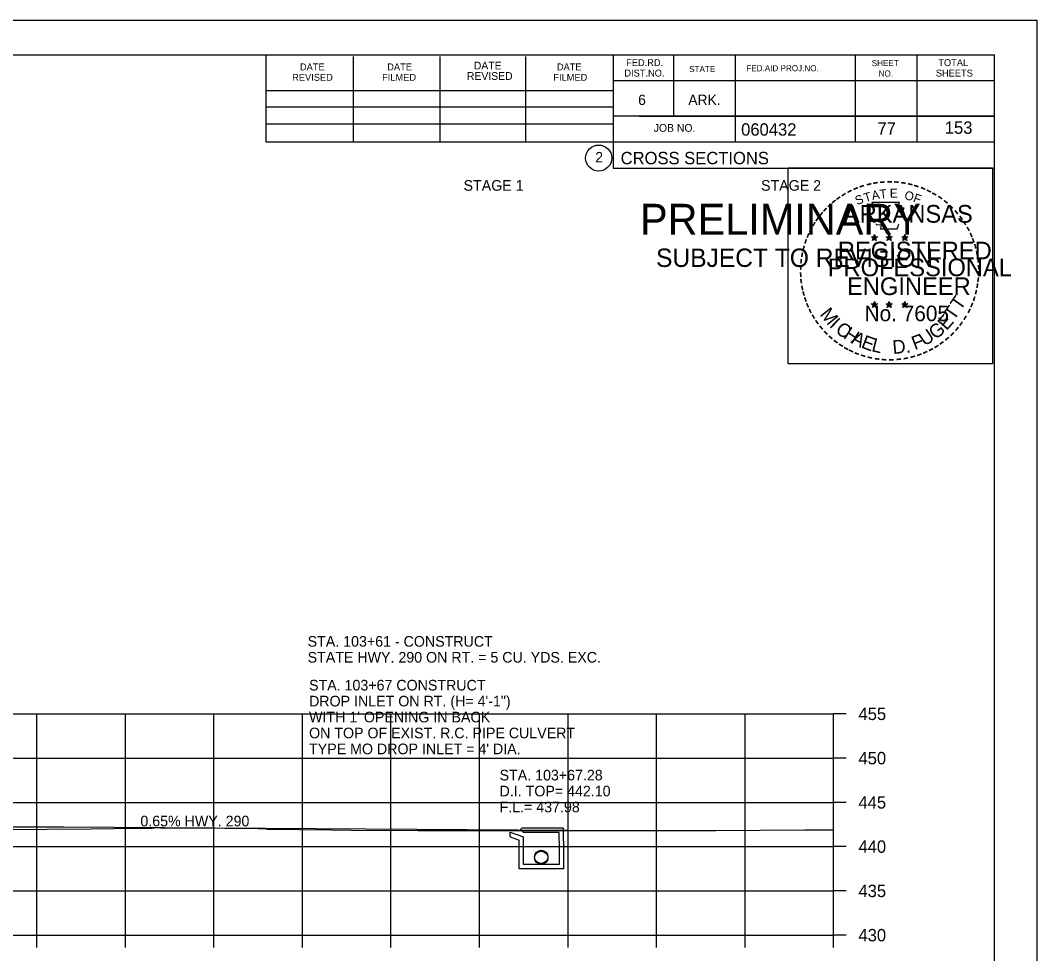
# Model space of a CAD drawing. Extents: x 1538688 to 1540766, y 656250 to 671912.
# Drawn here: x 1538906.3 to 1539021.1, y 656872.5 to 656977.9 of the extents above; entities that cross this region are included whole.
import ezdxf

# ---------------------------------------------------------------- set-up
doc = ezdxf.new("R2010")
doc.units = 0
for name, color, linetype in [('16', 7, 'Continuous'), ('18', 7, 'Continuous'), ('22', 7, 'Continuous'), ('26', 7, 'Continuous'), ('39', 7, 'Continuous'), ('40', 7, 'Continuous'), ('7', 7, 'Continuous'), ('8', 7, 'Continuous'), ('9', 7, 'Continuous'), ('Borings', 7, 'Continuous'), ('Default', 7, 'Continuous'), ('Horizontal Alignment', 7, 'Continuous'), ('RipRap', 7, 'Continuous')]:
    doc.layers.add(name, color=color, linetype=linetype)

msp = doc.modelspace()

# ---------------------------------------------------------------- linework, layer by layer
at = {"layer": '16'}
for p, q in [((1538891.18, 656886.79), (1538911.18, 656886.79)), ((1538911.18, 656886.79), (1538968.18, 656886.42))]:
    msp.add_line(p, q, dxfattribs=at)
at = {"layer": '18'}
msp.add_lwpolyline([(1538899.36, 656886.45), (1538914.28, 656886.58), (1538917.01, 656886.6), (1538921.22, 656886.64), (1538921.42, 656886.7), (1538921.62, 656886.71), (1538922.13, 656886.67), (1538922.86, 656886.68), (1538929.43, 656886.66), (1538931.2, 656886.65), (1538933.17, 656886.62), (1538934.09, 656886.56), (1538934.25, 656886.54), (1538941.48, 656886.44), (1538943.67, 656886.43), (1538951.26, 656886.38), (1538963.96, 656886.37), (1538965.65, 656886.37), (1538966.78, 656886.37), (1538984.88, 656886.4), (1538994.92, 656886.46), (1538997.51, 656886.47), (1538998.18, 656886.47)], dxfattribs=at)
at = {"layer": '22'}
for p, q in [((1538718.18, 656899.56), (1538998.18, 656899.56)), ((1538908.18, 656874.56), (1538908.18, 656899.56)), ((1538918.18, 656874.56), (1538918.18, 656899.56)), ((1538928.18, 656874.56), (1538928.18, 656899.56)), ((1538938.18, 656874.56), (1538938.18, 656899.56)), ((1538948.18, 656874.56), (1538948.18, 656899.56)), ((1538958.18, 656874.56), (1538958.18, 656899.56)), ((1538968.18, 656874.56), (1538968.18, 656899.56)), ((1538978.18, 656874.56), (1538978.18, 656899.56)), ((1538988.18, 656874.56), (1538988.18, 656899.56)), ((1538998.18, 656874.56), (1538998.18, 656899.56)), ((1538718.18, 656894.56), (1538998.18, 656894.56)), ((1538718.18, 656889.56), (1538998.18, 656889.56)), ((1538718.18, 656884.56), (1538998.18, 656884.56)), ((1538718.18, 656879.56), (1538998.18, 656879.56)), ((1538718.18, 656874.56), (1538998.18, 656874.56))]:
    msp.add_line(p, q, dxfattribs=at)
at = {"layer": '26'}
msp.add_line((1538687.78, 656977.91), (1539021.11, 656977.91), dxfattribs=at)
for points in [[(1538687.77, 656977.91), (1539021.11, 656977.91), (1539021.11, 656764.57), (1538687.77, 656764.57)], [(1538993.03, 656961.25), (1539016.13, 656961.25), (1539016.13, 656939.1), (1538993.03, 656939.1)]]:
    msp.add_lwpolyline(points, close=True, dxfattribs=at)
at = {"layer": '39'}
for p, q in [((1538961.66, 656886.18), (1538963.16, 656885.66)), ((1538962.83, 656886.49), (1538962.91, 656886.66)), ((1538962.83, 656886.49), (1538963.16, 656886.16)), ((1538967.66, 656886.66), (1538962.91, 656886.66)), ((1538967.16, 656886.16), (1538963.16, 656886.16)), ((1538967.16, 656885.16), (1538967.16, 656886.16)), ((1538967.66, 656885.16), (1538967.66, 656886.66)), ((1538961.66, 656885.65), (1538962.66, 656885.3)), ((1538962.66, 656885.16), (1538962.66, 656885.3)), ((1538963.16, 656885.16), (1538963.16, 656885.66))]:
    msp.add_line(p, q, dxfattribs=at)
for points in [[(1538961.66, 656885.65), (1538961.66, 656886.18)], [(1538967.66, 656885.16), (1538967.66, 656882.04), (1538965.16, 656882.04), (1538962.66, 656882.04), (1538962.66, 656885.16)], [(1538967.16, 656885.16), (1538967.16, 656882.54), (1538965.16, 656882.54), (1538963.16, 656882.54), (1538963.16, 656885.16)]]:
    msp.add_lwpolyline(points, dxfattribs=at)
for centre in [(1538965.16, 656883.41), (1538965.16, 656883.29)]:
    msp.add_circle(centre, 0.75, dxfattribs=at)
at = {"layer": '8'}
for p, q in [((1539002.79, 656953.72), (1539002.75, 656953.46)), ((1539002.79, 656953.35), (1539002.79, 656953.72)), ((1539002.79, 656953.72), (1539002.84, 656953.47)), ((1539004.46, 656953.72), (1539004.42, 656953.46)), ((1539004.46, 656953.35), (1539004.46, 656953.72)), ((1539004.46, 656953.72), (1539004.51, 656953.47)), ((1539006.22, 656953.7), (1539006.18, 656953.45)), ((1539006.22, 656953.34), (1539006.22, 656953.7)), ((1539006.22, 656953.7), (1539006.27, 656953.45)), ((1539002.44, 656953.46), (1539002.79, 656953.35)), ((1539002.44, 656953.46), (1539002.69, 656953.42)), ((1539002.44, 656953.46), (1539002.68, 656953.34)), ((1539002.57, 656953.05), (1539002.79, 656953.35)), ((1539002.57, 656953.05), (1539002.7, 656953.3)), ((1539002.57, 656953.05), (1539002.79, 656953.27)), ((1539003.13, 656953.46), (1539002.79, 656953.35)), ((1539003, 656953.05), (1539002.79, 656953.35)), ((1539003, 656953.05), (1539002.79, 656953.27)), ((1539003.13, 656953.46), (1539002.85, 656953.41)), ((1539003, 656953.05), (1539002.86, 656953.35)), ((1539003.13, 656953.46), (1539002.93, 656953.36)), ((1539004.11, 656953.46), (1539004.46, 656953.35)), ((1539004.11, 656953.46), (1539004.36, 656953.42)), ((1539004.11, 656953.46), (1539004.35, 656953.34)), ((1539004.24, 656953.05), (1539004.46, 656953.35)), ((1539004.24, 656953.05), (1539004.37, 656953.3)), ((1539004.24, 656953.05), (1539004.46, 656953.27)), ((1539004.8, 656953.46), (1539004.46, 656953.35)), ((1539004.67, 656953.05), (1539004.46, 656953.35)), ((1539004.67, 656953.05), (1539004.46, 656953.27)), ((1539004.8, 656953.46), (1539004.52, 656953.41)), ((1539004.67, 656953.05), (1539004.53, 656953.35)), ((1539004.8, 656953.46), (1539004.6, 656953.36)), ((1539005.87, 656953.45), (1539006.22, 656953.34)), ((1539005.87, 656953.45), (1539006.13, 656953.41)), ((1539005.87, 656953.45), (1539006.11, 656953.33)), ((1539006.01, 656953.04), (1539006.22, 656953.34)), ((1539006.01, 656953.04), (1539006.13, 656953.29)), ((1539006.01, 656953.04), (1539006.22, 656953.26)), ((1539006.57, 656953.45), (1539006.22, 656953.34)), ((1539006.43, 656953.04), (1539006.22, 656953.34)), ((1539006.43, 656953.04), (1539006.22, 656953.26)), ((1539006.57, 656953.45), (1539006.28, 656953.4)), ((1539006.43, 656953.04), (1539006.3, 656953.33)), ((1539006.57, 656953.45), (1539006.36, 656953.35)), ((1539002.43, 656945.89), (1539002.78, 656945.78)), ((1539002.43, 656945.89), (1539002.69, 656945.84)), ((1539002.43, 656945.89), (1539002.67, 656945.77)), ((1539002.57, 656945.48), (1539002.78, 656945.78)), ((1539002.57, 656945.48), (1539002.69, 656945.73)), ((1539002.57, 656945.48), (1539002.78, 656945.7)), ((1539002.78, 656946.14), (1539002.74, 656945.89)), ((1539002.78, 656945.78), (1539002.78, 656946.14)), ((1539002.78, 656946.14), (1539002.83, 656945.89)), ((1539003.13, 656945.89), (1539002.78, 656945.78)), ((1539003, 656945.48), (1539002.78, 656945.78)), ((1539003, 656945.48), (1539002.78, 656945.7)), ((1539003.13, 656945.89), (1539002.84, 656945.84)), ((1539003, 656945.48), (1539002.86, 656945.77)), ((1539003.13, 656945.89), (1539002.93, 656945.79)), ((1539004.1, 656945.89), (1539004.45, 656945.78)), ((1539004.1, 656945.89), (1539004.36, 656945.84)), ((1539004.1, 656945.89), (1539004.34, 656945.77)), ((1539004.24, 656945.48), (1539004.45, 656945.78)), ((1539004.24, 656945.48), (1539004.36, 656945.73)), ((1539004.24, 656945.48), (1539004.45, 656945.7)), ((1539004.45, 656946.14), (1539004.41, 656945.89)), ((1539004.45, 656945.78), (1539004.45, 656946.14)), ((1539004.45, 656946.14), (1539004.5, 656945.89)), ((1539004.8, 656945.89), (1539004.45, 656945.78)), ((1539004.67, 656945.48), (1539004.45, 656945.78)), ((1539004.67, 656945.48), (1539004.45, 656945.7)), ((1539004.8, 656945.89), (1539004.51, 656945.84)), ((1539004.67, 656945.48), (1539004.53, 656945.77)), ((1539004.8, 656945.89), (1539004.6, 656945.79)), ((1539005.87, 656945.88), (1539006.22, 656945.77)), ((1539005.87, 656945.88), (1539006.12, 656945.83)), ((1539005.87, 656945.88), (1539006.11, 656945.76)), ((1539006, 656945.47), (1539006.22, 656945.77)), ((1539006, 656945.47), (1539006.13, 656945.72)), ((1539006, 656945.47), (1539006.22, 656945.69)), ((1539006.22, 656946.13), (1539006.18, 656945.88)), ((1539006.22, 656945.77), (1539006.22, 656946.13)), ((1539006.22, 656946.13), (1539006.27, 656945.88)), ((1539006.57, 656945.88), (1539006.22, 656945.77)), ((1539006.43, 656945.47), (1539006.22, 656945.77)), ((1539006.43, 656945.47), (1539006.22, 656945.69)), ((1539006.57, 656945.88), (1539006.28, 656945.83)), ((1539006.43, 656945.47), (1539006.3, 656945.76)), ((1539006.57, 656945.88), (1539006.36, 656945.78))]:
    msp.add_line(p, q, dxfattribs=at)
for points in [[(1539002.48, 656957.34), (1539002.75, 656956.51)], [(1539005.99, 656956.42), (1539006.13, 656956.7), (1539005.45, 656956.68), (1539005.6, 656957.34), (1539002.48, 656957.34)], [(1539002.97, 656954.92), (1539002.97, 656954.83), (1539003.53, 656954.81), (1539003.48, 656954.34), (1539005.35, 656954.34), (1539005.55, 656954.87)], [(1539002.79, 656953.72), (1539003, 656953.05), (1539002.44, 656953.46), (1539003.13, 656953.46), (1539002.57, 656953.05), (1539002.79, 656953.72)], [(1539004.46, 656953.72), (1539004.67, 656953.05), (1539004.11, 656953.46), (1539004.8, 656953.46), (1539004.24, 656953.05), (1539004.46, 656953.72)], [(1539006.22, 656953.7), (1539006.43, 656953.04), (1539005.87, 656953.45), (1539006.57, 656953.45), (1539006.01, 656953.04), (1539006.22, 656953.7)], [(1539002.78, 656946.14), (1539003, 656945.48), (1539002.43, 656945.89), (1539003.13, 656945.89), (1539002.57, 656945.48), (1539002.78, 656946.14)], [(1539004.45, 656946.14), (1539004.67, 656945.48), (1539004.1, 656945.89), (1539004.8, 656945.89), (1539004.24, 656945.48), (1539004.45, 656946.14)], [(1539006.22, 656946.13), (1539006.43, 656945.47), (1539005.87, 656945.88), (1539006.57, 656945.88), (1539006, 656945.47), (1539006.22, 656946.13)]]:
    msp.add_lwpolyline(points, dxfattribs=at)
for centre, radius in [((1539002.79, 656953.35), 0.172), ((1539002.79, 656953.35), 0.145), ((1539002.79, 656953.35), 0.116), ((1539002.79, 656953.35), 0.0991), ((1539002.79, 656953.35), 0.0747), ((1539002.79, 656953.35), 0.0495), ((1539002.79, 656953.35), 0.0296), ((1539004.46, 656953.35), 0.172), ((1539004.46, 656953.35), 0.145), ((1539004.46, 656953.35), 0.116), ((1539004.46, 656953.35), 0.0991), ((1539004.46, 656953.35), 0.0747), ((1539004.46, 656953.35), 0.0495), ((1539004.46, 656953.35), 0.0296), ((1539006.22, 656953.34), 0.172), ((1539006.22, 656953.34), 0.145), ((1539006.22, 656953.34), 0.116), ((1539006.22, 656953.34), 0.0991), ((1539006.22, 656953.34), 0.0747), ((1539006.22, 656953.34), 0.0495), ((1539006.22, 656953.34), 0.0296), ((1539002.78, 656945.78), 0.172), ((1539002.78, 656945.78), 0.145), ((1539002.78, 656945.78), 0.116), ((1539002.78, 656945.78), 0.0991), ((1539002.78, 656945.78), 0.0747), ((1539002.78, 656945.78), 0.0495), ((1539002.78, 656945.78), 0.0296), ((1539004.45, 656945.78), 0.172), ((1539004.45, 656945.78), 0.145), ((1539004.45, 656945.78), 0.116), ((1539004.45, 656945.78), 0.0991), ((1539004.45, 656945.78), 0.0747), ((1539004.45, 656945.78), 0.0495), ((1539004.45, 656945.78), 0.0296), ((1539006.22, 656945.77), 0.172), ((1539006.22, 656945.77), 0.145), ((1539006.22, 656945.77), 0.116), ((1539006.22, 656945.77), 0.0991), ((1539006.22, 656945.77), 0.0747), ((1539006.22, 656945.77), 0.0495), ((1539006.22, 656945.77), 0.0296)]:
    msp.add_circle(centre, radius, dxfattribs=at)
at = {"layer": 'Borings'}
for p, q in [((1538998.18, 656874.56), (1538998.18, 656899.56)), ((1538999.58, 656899.56), (1538998.18, 656899.56)), ((1538999.58, 656894.56), (1538998.18, 656894.56)), ((1538999.58, 656889.56), (1538998.18, 656889.56)), ((1538999.58, 656884.56), (1538998.18, 656884.56)), ((1538999.58, 656879.56), (1538998.18, 656879.56)), ((1538718.18, 656874.56), (1538998.18, 656874.56)), ((1538908.18, 656873.16), (1538908.18, 656874.56)), ((1538918.18, 656873.16), (1538918.18, 656874.56)), ((1538928.18, 656873.16), (1538928.18, 656874.56)), ((1538938.18, 656873.16), (1538938.18, 656874.56)), ((1538948.18, 656873.16), (1538948.18, 656874.56)), ((1538958.18, 656873.16), (1538958.18, 656874.56)), ((1538968.18, 656873.16), (1538968.18, 656874.56)), ((1538978.18, 656873.16), (1538978.18, 656874.56)), ((1538988.18, 656873.16), (1538988.18, 656874.56)), ((1538998.18, 656873.16), (1538998.18, 656874.56)), ((1538999.58, 656874.56), (1538998.18, 656874.56))]:
    msp.add_line(p, q, dxfattribs=at)
at = {"layer": 'RipRap'}
for p, q in [((1538700.18, 656974.02), (1539016.36, 656974.02)), ((1538934.1, 656964.14), (1538934.1, 656974.02)), ((1538943.96, 656964.14), (1538943.96, 656973.82)), ((1538953.72, 656964.14), (1538953.72, 656973.82)), ((1538963.4, 656964.14), (1538963.4, 656973.82)), ((1538973.26, 656974.02), (1538973.26, 656961.22)), ((1538980.1, 656974.02), (1538980.1, 656967.08)), ((1538987.04, 656974.02), (1538987.04, 656964.14)), ((1539000.62, 656974.02), (1539000.62, 656964.14)), ((1539007.56, 656974.02), (1539007.56, 656964.14)), ((1539016.36, 656768.56), (1539016.36, 656974.02)), ((1539016.36, 656971.08), (1538973.26, 656971.08)), ((1539016.36, 656971.1), (1539016.36, 656971.1)), ((1538934.1, 656970), (1538973.26, 656970)), ((1538934.1, 656968.14), (1538973.26, 656968.14)), ((1539016.36, 656967.08), (1538973.26, 656967.08)), ((1538976.22, 656967.08), (1539016.36, 656967.08)), ((1538934.1, 656964.14), (1538934.1, 656966.2)), ((1538934.1, 656966.2), (1538973.26, 656966.2)), ((1539016.36, 656964.14), (1538934.1, 656964.14)), ((1538973.26, 656961.22), (1539016.36, 656961.22))]:
    msp.add_line(p, q, dxfattribs=at)
msp.add_circle((1538971.64, 656962.35), 1.47, dxfattribs=at)

# ---------------------------------------------------------------- texts
at = {"layer": '16'}
msp.add_text('0.65% HWY. 290', height=1.2, dxfattribs=at).set_placement((1538919.88, 656886.85))
at = {"layer": '40'}
for s, p in [('STA. 103+67 CONSTRUCT', (1538938.93, 656902.2)), ('DROP INLET ON RT. (H= 4\'-1") ', (1538938.93, 656900.4)), ("WITH 1' OPENING IN BACK", (1538938.93, 656898.6)), ('ON TOP OF EXIST. R.C. PIPE CULVERT', (1538938.93, 656896.8)), ("TYPE MO DROP INLET = 4' DIA.", (1538938.93, 656895)), ('STA. 103+67.28', (1538960.45, 656892.04)), ('D.I. TOP= 442.10', (1538960.45, 656890.24)), ('F.L.= 437.98', (1538960.45, 656888.44))]:
    msp.add_text(s, height=1.2, dxfattribs=at).set_placement(p)
at = {"layer": '7'}
for s, height, p in [('77', 1.4, (1539003.13, 656964.99)), ('153', 1.4, (1539010.73, 656965.09)), ('STA. 103+61 - CONSTRUCT', 1.2, (1538938.77, 656907.15)), ('STATE HWY. 290 ON RT. = 5 CU. YDS. EXC.', 1.2, (1538938.77, 656905.35))]:
    msp.add_text(s, height=height, dxfattribs=at).set_placement(p)
at = {"layer": '8'}
for s, height, rotation, p in [('-', 1.6, 13.6301, (1539001.98, 656958.71)), ('-', 1.6, 10.2193, (1539002.66, 656958.87)), ('-', 1.6, 5.8968, (1539003.38, 656958.98)), ('-', 1.6, 0.1862, (1539004.16, 656959.05)), ('-', 1.6, 357.743, (1539004.88, 656959.04)), ('-', 1.6, 352.1617, (1539005.62, 656958.98)), ('-', 1.6, 347.2049, (1539006.34, 656958.87)), ('-', 1.6, 34.0636, (1538999.36, 656957.51)), ('-', 1.6, 28.7918, (1538999.96, 656957.88)), ('-', 1.6, 24.3072, (1539000.59, 656958.2)), ('-', 1.6, 19.1761, (1539001.23, 656958.47)), ('T', 1, 16.4036, (1539001.75, 656957.35)), ('A', 1, 11.2132, (1539002.57, 656957.6)), ('T', 1, 6.0228, (1539003.42, 656957.77)), ('E', 1, 0.8323, (1539004.53, 656957.88)), ('O', 1, 350.4515, (1539006.13, 656957.67)), ('F', 1, 340.0707, (1539007.09, 656957.44)), ('-', 1.6, 342.3362, (1539006.98, 656958.71)), ('-', 1.6, 337.8551, (1539007.71, 656958.49)), ('-', 1.6, 334.1211, (1539008.34, 656958.22)), ('-', 1.6, 329.6409, (1539008.92, 656957.94)), ('-', 1.6, 42.9622, (1538997.88, 656956.32)), ('-', 1.6, 38.9507, (1538998.31, 656956.74)), ('-', 1.6, 36.2317, (1538998.79, 656957.12)), ('ARKANSAS', 2, 360, (1538999.33, 656955.05)), ('S', 1, 21.594, (1539000.83, 656957.02)), ('-', 1.6, 325.8627, (1539009.57, 656957.58)), ('-', 1.6, 320.5297, (1539010.18, 656957.15)), ('-', 1.6, 315.5786, (1539010.77, 656956.66)), ('-', 1.6, 50.6142, (1538997.03, 656955.36)), ('-', 1.6, 48.423, (1538997.43, 656955.84)), ('-', 1.6, 309.8797, (1539011.34, 656956.11)), ('-', 1.6, 58.0706, (1538996.29, 656954.26)), ('-', 1.6, 54.2325, (1538996.61, 656954.79)), ('-', 1.6, 306.6522, (1539011.87, 656955.51)), ('-', 1.4, 303.6753, (1539012.35, 656954.94)), ('-', 1.6, 67.7743, (1538995.72, 656953.04)), ('-', 1.6, 62.8713, (1538995.97, 656953.65)), ('-', 1.6, 299.6684, (1539012.67, 656954.34)), ('-', 1.6, 294.6628, (1539013, 656953.72)), ('-', 1.6, 72.3945, (1538995.5, 656952.41)), ('REGISTERED', 2, 360, (1538998.65, 656950.9)), ('DWB', 0.01, 360, (1539002.77, 656953.35)), ('DWB', 0.01, 360, (1539004.44, 656953.35)), ('DWB', 0.01, 360, (1539006.21, 656953.33)), ('-', 1.6, 290.5728, (1539013.25, 656953.15)), ('-', 1.6, 285.1233, (1539013.49, 656952.57)), ('-', 1.6, 81.2013, (1538995.17, 656950.98)), ('-', 1.6, 75.461, (1538995.3, 656951.69)), ('-', 1.6, 280.5493, (1539013.69, 656951.82)), ('-', 1.6, 89.0622, (1538995.07, 656949.59)), ('-', 1.6, 85.1863, (1538995.09, 656950.29)), ('PROFESSIONAL', 2, 360, (1538997.51, 656949)), ('-', 1.6, 276.5962, (1539013.85, 656951.06)), ('-', 1.6, 274.3301, (1539013.91, 656950.33)), ('-', 1.6, 94.1959, (1538995.1, 656948.86)), ('-', 1.6, 269.9407, (1539013.94, 656949.7)), ('-', 1.6, 98.9479, (1538995.17, 656948.2)), ('-', 1.6, 101.7149, (1538995.31, 656947.46)), ('ENGINEER', 2, 360, (1538999.69, 656946.87)), ('-', 1.6, 260.9953, (1539013.85, 656948.38)), ('-', 1.6, 263.5172, (1539013.93, 656949.04)), ('-', 1.6, 105.4578, (1538995.47, 656946.87)), ('T', 1.54, 55.055, (1539012.5, 656945.04)), ('-', 1.6, 255.7626, (1539013.74, 656947.7)), ('-', 1.6, 109.0874, (1538995.69, 656946.24)), ('-', 1.6, 114.0643, (1538995.94, 656945.64)), ('No. 7605', 1.757, 360, (1539001.67, 656943.92)), ('DWB', 0.01, 360, (1539002.77, 656945.77)), ('DWB', 0.01, 360, (1539004.44, 656945.77)), ('DWB', 0.01, 360, (1539006.2, 656945.76)), ('T', 1.54, 55.055, (1539011.77, 656943.92)), ('-', 1.6, 247.8887, (1539013.34, 656946.31)), ('-', 1.6, 252.8681, (1539013.56, 656946.98)), ('-', 1.6, 115.7289, (1538996.24, 656945.02)), ('-', 1.6, 120.4471, (1538996.6, 656944.44)), ('M', 1.54, 308.9175, (1538996.55, 656944.67)), ('E', 1.54, 48.7313, (1539010.93, 656942.8)), ('-', 1.6, 239.0712, (1539012.68, 656944.93)), ('-', 1.6, 244.6197, (1539013.08, 656945.68)), ('-', 1.6, 125.8934, (1538997, 656943.88)), ('-', 1.6, 130.7181, (1538997.47, 656943.33)), ('I', 1.54, 316.4636, (1538997.6, 656943.35)), ('C', 1.54, 324.0197, (1538998.27, 656942.73)), ('G', 1.54, 38.2173, (1539009.67, 656941.78)), ('-', 1.6, 231.2538, (1539011.85, 656943.71)), ('-', 1.6, 233.8452, (1539012.28, 656944.28)), ('-', 1.6, 134.2238, (1538997.98, 656942.78)), ('-', 1.6, 138.9338, (1538998.51, 656942.32)), ('H', 1.54, 327.5342, (1538999.18, 656942.07)), ('A', 1.54, 332.5513, (1539000.03, 656941.53)), ('E', 1.54, 339.2068, (1539001.19, 656940.97)), ('F', 1.54, 20.8202, (1539007.34, 656940.65)), ('U', 1.54, 34.4052, (1539008.47, 656941.04)), ('-', 1.6, 221.0851, (1539010.85, 656942.64)), ('-', 1.6, 225.7653, (1539011.37, 656943.15)), ('-', 1.6, 144.6463, (1538999.06, 656941.91)), ('-', 1.6, 148.0898, (1538999.63, 656941.54)), ('-', 1.6, 151.5704, (1539000.2, 656941.21)), ('L', 1.54, 346.2929, (1539002.38, 656940.55)), ('D.', 1.54, 5.2602, (1539004.89, 656940.21)), ('-', 1.6, 212.2491, (1539009.77, 656941.78)), ('-', 1.6, 215.7363, (1539010.3, 656942.17)), ('-', 1.6, 154.6002, (1539000.73, 656940.97)), ('-', 1.6, 158.5612, (1539001.35, 656940.71)), ('-', 1.6, 162.7983, (1539002.04, 656940.5)), ('-', 1.6, 167.5555, (1539002.75, 656940.34)), ('-', 1.6, 191.2858, (1539006.56, 656940.4)), ('-', 1.6, 195.4743, (1539007.29, 656940.6)), ('-', 1.6, 200.7184, (1539007.97, 656940.84)), ('-', 1.6, 204.2516, (1539008.59, 656941.11)), ('-', 1.6, 207.3568, (1539009.21, 656941.43)), ('-', 1.6, 173.1155, (1539003.52, 656940.23)), ('-', 1.6, 176.5183, (1539004.27, 656940.17)), ('-', 1.6, 181.5918, (1539005.02, 656940.19)), ('-', 1.6, 185.8167, (1539005.83, 656940.27))]:
    msp.add_text(s, height=height, rotation=rotation, dxfattribs=at).set_placement(p)
at = {"layer": '9'}
for s, height, p in [('PRELIMINARY', 3.5, (1538976.31, 656953.68)), ('DWB', 0.01, (1538977.06, 656955.53)), ('SUBJECT TO REVISION', 2.0751, (1538978.12, 656950.05))]:
    msp.add_text(s, height=height, rotation=360, dxfattribs=at).set_placement(p)
at = {"layer": 'Default'}
for s, p in [('STAGE 1', (1538956.38, 656958.66)), ('STAGE 2', (1538989.98, 656958.66))]:
    msp.add_text(s, height=1.2, dxfattribs=at).set_placement(p)
at = {"layer": 'Horizontal Alignment'}
for s, p in [('455', (1539000.98, 656898.86)), ('450', (1539000.98, 656893.86)), ('445', (1539000.98, 656888.86)), ('440', (1539000.98, 656883.86)), ('435', (1539000.98, 656878.86)), ('430', (1539000.98, 656873.86))]:
    msp.add_text(s, height=1.4, dxfattribs=at).set_placement(p)
at = {"layer": 'RipRap'}
for s, height, p in [('DATE', 0.879, (1538957.54, 656972.36)), ('FED.RD.', 0.782, (1538974.74, 656972.74)), ('SHEET', 0.684, (1539002.48, 656972.74)), ('TOTAL', 0.782, (1539010, 656972.74)), ('DATE', 0.782, (1538937.9, 656972.26)), ('DATE', 0.782, (1538947.76, 656972.26)), ('REVISED', 0.879, (1538956.76, 656971.18)), ('DATE', 0.782, (1538966.92, 656972.26)), ('DIST.NO.', 0.782, (1538974.54, 656971.56)), ('STATE', 0.684, (1538981.86, 656972.06)), ('FED.AID PROJ.NO.', 0.684, (1538988.32, 656972.16)), ('NO.', 0.684, (1539003.26, 656971.56)), ('SHEETS', 0.782, (1539009.72, 656971.56)), ('REVISED', 0.782, (1538937.02, 656971.08)), ('FILMED', 0.782, (1538947.18, 656971.08)), ('FILMED', 0.782, (1538966.52, 656971.08)), ('6', 1.17, (1538976.1, 656968.34)), ('ARK.', 1.172, (1538981.76, 656968.34)), ('060432', 1.4, (1538987.73, 656964.88)), ('JOB NO.', 0.879, (1538977.86, 656965.32)), ('2', 1.17, (1538971.26, 656961.87)), ('CROSS SECTIONS', 1.4, (1538974.12, 656961.65))]:
    msp.add_text(s, height=height, rotation=360, dxfattribs=at).set_placement(p)

doc.saveas('drawing.dxf')
